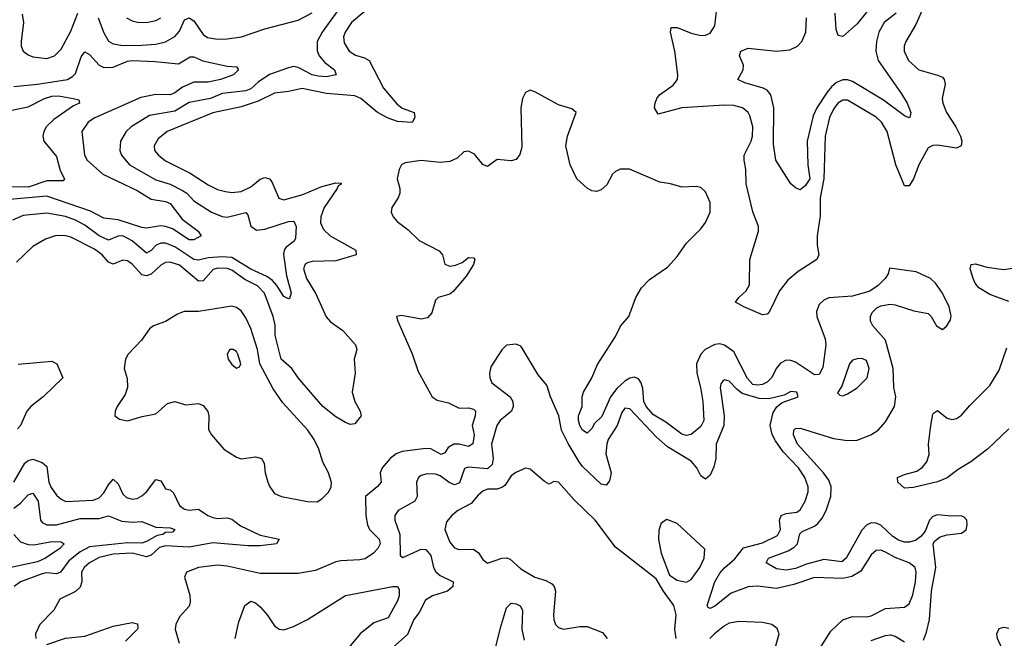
# Model space of a CAD drawing. Header units: inches. Extents: x 1843162 to 1959474, y 907081 to 1016326.
# Tile 373 of 656: x 1892115 to 1896271, y 950451 to 953062. Entities that reach past the tile are written whole.
import ezdxf

# ---------------------------------------------------------------- set-up
doc = ezdxf.new("R2010")
doc.units = ezdxf.units.IN
doc.header["$MEASUREMENT"] = 0
doc.layers.add('B8995', color=7, linetype='Continuous')

msp = doc.modelspace()

# ---------------------------------------------------------------- linework, layer by layer
at = {"layer": 'B8995', "color": 5}
for points, elevation in [([(1893483.6, 953136.4), (1893391.8, 953010), (1893371, 952970), (1893370.6, 952930.6), (1893378.5, 952910), (1893402.3, 952882.3), (1893444, 952850), (1893450.4, 952830), (1893410, 952821.8), (1893376.1, 952823.9), (1893349, 952830), (1893290, 952860.7), (1893270, 952865.2), (1893250, 952859.7), (1893170, 952831.2), (1893120.8, 952799.2), (1893090.7, 952770), (1893070, 952761.9), (1892970, 952750.6), (1892920.2, 952730), (1892830, 952713.1), (1892770, 952676.1), (1892662.6, 952657.4), (1892584.7, 952610), (1892564.1, 952590), (1892540.1, 952550), (1892537.6, 952510), (1892545, 952490), (1892579, 952450), (1892690, 952386.8), (1892750, 952368.4), (1892801.9, 952341.9), (1892820.1, 952330), (1892850, 952297.6), (1892923.8, 952250), (1892970, 952232.2), (1892990, 952229.1), (1893070, 952248.9), (1893078.2, 952238.2), (1893090.1, 952190.1), (1893114, 952174), (1893150, 952177.5), (1893250, 952211.1), (1893271.4, 952211.4), (1893282.5, 952190), (1893279.6, 952140.4), (1893273, 952127), (1893238.7, 952101.3), (1893230.7, 952089.3), (1893228.7, 952071.3), (1893241.3, 951981.3), (1893260.2, 951910), (1893254.3, 951885.7), (1893250, 951883.6), (1893230, 951894.3), (1893200.4, 951940.4), (1893181.6, 951961.6), (1893158.4, 951978.4), (1893090, 952008.6), (1893010, 952059), (1892970, 952061.6), (1892910, 952057.1), (1892870, 952047.7), (1892850, 952049.9), (1892770, 952103.5), (1892730, 952119.1), (1892710, 952118.8), (1892691, 952110), (1892670, 952087.5), (1892650, 952077.4), (1892590, 952128.6), (1892550, 952149.5), (1892530, 952148.4), (1892490, 952131.8), (1892450, 952150.3), (1892390, 952194.3), (1892350, 952216.8), (1892307.9, 952232.1), (1892230, 952246.2), (1892130, 952235.8), (1892084.5, 952215.5)], 560), ([(1893611.6, 953130), (1893516.2, 953050), (1893488.1, 953010), (1893481.5, 952990), (1893484.4, 952964.4), (1893505.5, 952930), (1893533, 952913), (1893570, 952901.7), (1893590.1, 952890), (1893650, 952773.1), (1893707.2, 952707.2), (1893730, 952689), (1893779.7, 952670), (1893782.5, 952650), (1893771.3, 952628.7), (1893710, 952632.8), (1893670, 952646), (1893624.9, 952670), (1893555, 952730), (1893530, 952741.2), (1893410, 952751.2), (1893307.8, 952772.2), (1893250, 952758.8), (1893190, 952752.8), (1893121.4, 952718.6), (1893050, 952694.2), (1892930, 952669.5), (1892738, 952590), (1892700, 952560), (1892682.6, 952530), (1892684.5, 952510), (1892701.2, 952490), (1892730, 952466.9), (1892833.8, 952413.8), (1892910, 952364.8), (1892950, 952345.9), (1892983.4, 952336.6), (1893010, 952332.5), (1893050, 952336.8), (1893090, 952356.9), (1893130, 952389.5), (1893150, 952396.6), (1893170, 952390.9), (1893178.6, 952378.6), (1893208.6, 952308.6), (1893230, 952302.4), (1893310, 952324.5), (1893390, 952358.9), (1893450, 952373.2), (1893472, 952372), (1893471.4, 952368.6), (1893458.8, 952361.2), (1893455.6, 952350), (1893400.5, 952270), (1893385.7, 952230), (1893384.2, 952204.2), (1893397.2, 952177.2), (1893425.5, 952150), (1893534, 952090), (1893534.9, 952070), (1893450, 952044.9), (1893350, 952041), (1893330, 952036.3), (1893319.8, 952030), (1893312.2, 952010), (1893325.6, 951970), (1893365.1, 951905.1), (1893408.5, 951808.5), (1893427, 951787), (1893479.2, 951750), (1893532.4, 951690), (1893537.4, 951670), (1893526.5, 951630), (1893531.2, 951570), (1893518.3, 951490), (1893529, 951450), (1893552.7, 951410), (1893556.5, 951390), (1893530, 951356.3), (1893510, 951353.3), (1893490, 951361.5), (1893450, 951385.9), (1893394.1, 951430), (1893291, 951550), (1893263.1, 951590), (1893218.7, 951630), (1893193.6, 951730), (1893192.6, 951772.6), (1893185.2, 951810), (1893148.2, 951908.2), (1893118.4, 951938.4), (1893065.4, 951965.4), (1893010, 952005.6), (1892990, 952012.4), (1892950, 952012.8), (1892931.5, 952008.5), (1892890, 951959.9), (1892870, 951959), (1892790, 952026.7), (1892750, 952038.7), (1892730, 952037), (1892710, 952026.7), (1892670, 951988.7), (1892650, 951980.7), (1892630, 951985.1), (1892590, 952031), (1892570, 952045), (1892550, 952046.7), (1892510, 952030.9), (1892490, 952039.1), (1892462.6, 952070), (1892430, 952093.8), (1892330, 952143.9), (1892310, 952149.9), (1892268.6, 952151.4), (1892223.8, 952136.2), (1892170, 952105), (1892101.4, 952038.6)], 580), ([(1895732.4, 953147.6), (1895650, 953045.1), (1895590, 952991.8), (1895570, 952995.1), (1895560.9, 953020.9), (1895557.5, 953090)], 540), ([(1892125, 953085), (1892131.1, 953050), (1892120.9, 952970), (1892121.5, 952950), (1892129.1, 952930), (1892150, 952913.6), (1892170, 952905.2), (1892230, 952899.1), (1892261.7, 952910), (1892290, 952938.2), (1892330, 953014.4), (1892360.1, 953090)], 560), ([(1892445.8, 953070), (1892470, 953006.9), (1892490, 952971), (1892510, 952960.1), (1892550, 952953.8), (1892630, 952954.1), (1892690, 952959.6), (1892730, 952969.1), (1892770, 952990.8), (1892790, 953014.5), (1892810, 953061.2), (1892830, 953070.8), (1892850, 953057), (1892890, 952999.8), (1892907.7, 952987.7), (1892950, 952979.8), (1892990, 952982.1), (1893051.6, 952990), (1893150, 953023.3), (1893290, 953060.5), (1893350, 953091.5)], 560), ([(1895930, 953115.4), (1895898.3, 953041.7), (1895856.2, 952970), (1895849.2, 952950), (1895849.2, 952930), (1895867.5, 952890), (1895910, 952851.1), (1895990, 952828.6), (1896010, 952819.2), (1896018, 952810), (1896021.2, 952790), (1896008.8, 952730), (1896012.2, 952710), (1896027.5, 952670), (1896066.4, 952610), (1896086.2, 952570), (1896091.8, 952550), (1896088.7, 952530), (1896070, 952519.8), (1895990, 952532.4), (1895970, 952531.3), (1895950, 952520.8), (1895910, 952449.8), (1895888.6, 952390), (1895870, 952361.5), (1895850, 952361.4), (1895813, 952450), (1895776.4, 952590), (1895753.4, 952630), (1895730, 952651.4), (1895610, 952722.8), (1895590, 952723), (1895568.4, 952710), (1895550, 952684.4), (1895533.9, 952650), (1895515.2, 952570), (1895509.6, 952390), (1895493.8, 952310), (1895494.6, 952234.6), (1895481.2, 952150), (1895481.4, 952110), (1895488.3, 952070), (1895479.8, 952050), (1895401.2, 951998.8), (1895357.4, 951962.6), (1895322.8, 951917.2), (1895280.7, 951830), (1895270, 951819.8), (1895250, 951816.5), (1895171.6, 951850), (1895136.9, 951870), (1895151.1, 951890), (1895182.1, 951917.9), (1895196.2, 951943.8), (1895197.1, 952050), (1895233.6, 952170), (1895233.6, 952190), (1895210, 952251.5), (1895181.6, 952370), (1895180.5, 952430), (1895172.8, 952470), (1895172.5, 952490), (1895202.5, 952550), (1895207.9, 952570), (1895209.9, 952610), (1895197.1, 952657.1), (1895189.8, 952670), (1895166.6, 952690), (1895130, 952699.7), (1895090, 952701.9), (1894910, 952690.9), (1894810, 952663.5), (1894794.6, 952690), (1894796.8, 952710), (1894803.9, 952730), (1894815.2, 952744.8), (1894873.7, 952786.3), (1894891.4, 952810), (1894893.7, 952830), (1894880.2, 952930), (1894861.6, 953010), (1894865.1, 953030), (1894890, 953029.2), (1894950, 953005.1), (1894990, 952995.9), (1895010, 952996.8), (1895030, 953006), (1895050, 953036.3), (1895057.3, 953110)], 580), ([(1895814.4, 953090), (1895763.8, 953050), (1895741.6, 953010), (1895731.5, 952970), (1895728.7, 952930), (1895739.3, 952890), (1895837.5, 952750), (1895860.8, 952710), (1895876.5, 952670), (1895873, 952650), (1895870, 952647.6), (1895850, 952656.3), (1895762, 952722), (1895630, 952802.1), (1895610, 952808.9), (1895590, 952808.6), (1895562.9, 952797.1), (1895541.2, 952778.8), (1895524, 952756), (1895479.7, 952690), (1895464.2, 952655.8), (1895439.2, 952550), (1895442.3, 952450), (1895450.1, 952390), (1895430, 952361.1), (1895410, 952343.7), (1895390, 952352.7), (1895370, 952369.4), (1895306.6, 952470), (1895296.5, 952536.5), (1895299, 952690), (1895285.1, 952745.1), (1895270, 952764.4), (1895253.7, 952773.7), (1895176.4, 952796.4), (1895146, 952810), (1895168.8, 952850), (1895170.9, 952870), (1895153.3, 952910), (1895159.5, 952930), (1895190, 952941.5), (1895310, 952930.1), (1895365.6, 952934.4), (1895398.5, 952950), (1895416.8, 952970), (1895433.6, 953010), (1895436.7, 953070)], 560), ([(1892566, 953070), (1892590, 953057.5), (1892611.8, 953051.8), (1892650, 953050.1), (1892690, 953058.7), (1892710.6, 953070)], 580), ([(1892090, 952779.8), (1892190.1, 952790.1), (1892316.4, 952810), (1892337.9, 952822.1), (1892350, 952835), (1892374.9, 952905.1), (1892390, 952926), (1892410, 952914.7), (1892450, 952870.7), (1892470, 952860.4), (1892510, 952862), (1892570, 952887.8), (1892590, 952890.5), (1892686.4, 952886.4), (1892784.7, 952875.3), (1892834.1, 952905.9), (1892850, 952905.1), (1892888.1, 952888.1), (1892990, 952865.6), (1893030, 952863), (1893038.7, 952850), (1893017, 952830), (1892962.3, 952810), (1892910, 952798.2), (1892850, 952798.9), (1892802.4, 952777.6), (1892770, 952753.8), (1892750, 952745.5), (1892690, 952746.5), (1892625.8, 952734.2), (1892432.6, 952647.4), (1892403.2, 952630), (1892376.5, 952590), (1892387.8, 952490), (1892400.2, 952470), (1892466.3, 952410), (1892610, 952341.2), (1892670, 952304.7), (1892730, 952295.4), (1892750, 952286.8), (1892800, 952220), (1892868.2, 952170), (1892881, 952150), (1892850, 952133.6), (1892830, 952133.7), (1892759.8, 952179.8), (1892730, 952189.9), (1892710, 952192.5), (1892650, 952182.9), (1892630, 952184.5), (1892530, 952217.4), (1892470, 952223.9), (1892413.9, 952253.9), (1892230, 952317.2), (1892058, 952302)], 540), ([(1895930, 950443.9), (1895943, 950477), (1895955.7, 950530), (1895963.6, 950650), (1895982.2, 950750), (1895970.6, 950849.4), (1895978, 950862), (1896000.9, 950879.1), (1896030, 950888.1), (1896090, 950894.7), (1896110, 950908.9), (1896115.2, 950930), (1896112.6, 950950), (1896102, 950962), (1896088.7, 950968.7), (1896050, 950966.1), (1895990, 950971.8), (1895970, 950965.6), (1895955.9, 950950), (1895937, 950903), (1895919.7, 950880.3), (1895896, 950864), (1895870, 950857), (1895850, 950857.6), (1895825.2, 950865.2), (1895800.7, 950880.7), (1895750, 950929), (1895730, 950937.8), (1895710, 950937.9), (1895690, 950928.5), (1895670, 950908.2), (1895603.1, 950790), (1895585.9, 950774.1), (1895510, 950783.7), (1895435.9, 950764.1), (1895390, 950745.8), (1895350, 950739.4), (1895310, 950743.9), (1895266, 950770), (1895275.8, 950790), (1895359.2, 950820.8), (1895384.8, 950835.2), (1895398.5, 950850), (1895408.2, 950891.8), (1895417.7, 950902.3), (1895470, 950924.9), (1895484.1, 950935.9), (1895502.1, 950957.9), (1895519.7, 950990), (1895539.2, 951050), (1895539.9, 951090), (1895530, 951118.2), (1895508.5, 951150), (1895398.7, 951270), (1895381.4, 951310), (1895383.1, 951330), (1895390, 951336.5), (1895410, 951338.4), (1895550, 951294.8), (1895610, 951286.6), (1895650, 951287.7), (1895708.2, 951310), (1895738.2, 951330), (1895770, 951364.4), (1895808.5, 951430), (1895813.8, 951470), (1895804.9, 951510), (1895801.6, 951590), (1895769.3, 951709.3), (1895716.5, 951770), (1895706.1, 951790), (1895706, 951810), (1895714.2, 951825.8), (1895733.8, 951846.2), (1895750, 951854), (1895790, 951861), (1895810, 951859.3), (1895890, 951833.5), (1895950, 951821.6), (1895963, 951810), (1895984.9, 951770), (1896010, 951754.8), (1896029, 951770), (1896044.1, 951795.9), (1896047.2, 951812.8), (1896038.2, 951850), (1896010, 951908.2), (1895980.4, 951950), (1895959.6, 951970), (1895898.7, 951998.7), (1895786.4, 952013.6), (1895780.4, 951990), (1895769, 951970), (1895739.3, 951940.7), (1895703.3, 951916.7), (1895630, 951896), (1895530, 951887.9), (1895510, 951879.1), (1895490, 951859.8), (1895478.9, 951830), (1895480.1, 951810), (1895515.1, 951715.1), (1895518.2, 951690), (1895505.1, 951594.9), (1895490, 951564.6), (1895470, 951562.9), (1895390, 951617.2), (1895370, 951624.3), (1895350, 951625), (1895327.1, 951612.9), (1895310, 951591.3), (1895288.3, 951550), (1895270, 951532.3), (1895250, 951522.3), (1895230, 951519.3), (1895210, 951522.8), (1895187.1, 951547.1), (1895130, 951660.4), (1895090, 951689), (1895070, 951693.5), (1895050, 951691.3), (1895008.3, 951670), (1894989.6, 951650), (1894971.9, 951610), (1894973.4, 951570), (1894989.4, 951510), (1894998.2, 951450), (1895002.7, 951370), (1894990, 951344.8), (1894950, 951311.8), (1894930, 951307.4), (1894910, 951312.2), (1894842.8, 951362.8), (1894790, 951394.9), (1894759.9, 951430), (1894749, 951450), (1894745.4, 951505.4), (1894738.5, 951530), (1894726.7, 951546.7), (1894710, 951553.8), (1894690, 951548.6), (1894670, 951536.7), (1894635.1, 951504.9), (1894609, 951470), (1894572.1, 951387.9), (1894541.7, 951358.3), (1894530, 951336.1), (1894510, 951317), (1894490, 951329.8), (1894479.5, 951350), (1894473.4, 951370), (1894474.2, 951390), (1894489, 951430), (1894489.9, 951470), (1894494.9, 951490), (1894530.8, 951550), (1894553.8, 951606.2), (1894630, 951724.9), (1894650.9, 951769.1), (1894686.6, 951810), (1894716.4, 951890), (1894739.7, 951930), (1894773.7, 951966.3), (1894850, 952017.4), (1894890, 952062.6), (1894930, 952119.5), (1894990, 952179.5), (1895010, 952206.4), (1895029.8, 952250), (1895029.8, 952290), (1895010, 952335.6), (1894990, 952353.3), (1894970, 952358.7), (1894910, 952354.7), (1894862, 952370), (1894817, 952377), (1894689.2, 952430.8), (1894650, 952430.8), (1894630, 952421.3), (1894617.6, 952410), (1894594.1, 952365.9), (1894570, 952344.2), (1894550, 952336.9), (1894530, 952339.6), (1894510, 952351.2), (1894467, 952390), (1894438.9, 952450), (1894420.6, 952530), (1894426.8, 952570), (1894463.7, 952670), (1894446, 952686), (1894390, 952703.5), (1894290, 952758.4), (1894270, 952764.5), (1894250, 952755.1), (1894237, 952730), (1894230.3, 952689.7), (1894235.1, 952524.9), (1894226.7, 952493.3), (1894210, 952471.8), (1894190, 952466.6), (1894130, 952472.6), (1894090, 952442.3), (1894070, 952451), (1894034.5, 952494.5), (1894010, 952507.9), (1893990, 952504.2), (1893962.1, 952477.9), (1893930, 952463.2), (1893890, 952459.9), (1893810, 952468.5), (1893742.1, 952457.9), (1893727.2, 952450), (1893717.3, 952430), (1893708.6, 952390), (1893719.1, 952350), (1893719.5, 952330), (1893712, 952310), (1893685.5, 952270), (1893682.7, 952250), (1893691, 952230), (1893707.6, 952210), (1893754.7, 952174.7), (1893800.7, 952130), (1893886.3, 952086.3), (1893899.5, 952070), (1893910.2, 952030), (1893930, 952022.5), (1893954.3, 952025.7), (1893982.5, 952037.5), (1894010, 952059.1), (1894030, 952057.5), (1894035.6, 952050), (1894031.2, 952028.8), (1893999.7, 951980.3), (1893945.4, 951914.6), (1893930, 951903.7), (1893880.9, 951890), (1893870, 951879.1), (1893855.3, 951824.7), (1893836.8, 951803.2), (1893810, 951797.8), (1893726, 951814), (1893706, 951810), (1893710.7, 951790), (1893772.1, 951652.1), (1893797.4, 951577.4), (1893856.5, 951470), (1893876.8, 951456.8), (1893924.7, 951444.7), (1893970, 951422.1), (1894010, 951423.3), (1894030, 951417.7), (1894039.3, 951410), (1894037.8, 951390), (1894024.4, 951350), (1894033.9, 951310), (1894027.8, 951272.2), (1894010, 951260.9), (1893970, 951269.9), (1893946.9, 951270), (1893923.9, 951256.1), (1893910, 951233.5), (1893893.7, 951226.3), (1893850, 951250.4), (1893830, 951252.9), (1893730, 951239.7), (1893703.5, 951230), (1893678.7, 951210), (1893645.4, 951170), (1893636.8, 951150), (1893640.7, 951110), (1893623.2, 951090), (1893574.2, 951050), (1893576.6, 950970), (1893583, 950930), (1893592.2, 950910), (1893631.9, 950870), (1893636.3, 950850), (1893627.1, 950830), (1893608.1, 950810), (1893572.9, 950787.1), (1893550, 950782), (1893470, 950778.6), (1893450, 950774.1), (1893363.3, 950736.7), (1893290, 950724.8), (1893130, 950725.1), (1892990, 950755.4), (1892950, 950759.7), (1892870, 950750.5), (1892819.2, 950730), (1892810.1, 950709.9), (1892832.9, 950632.9), (1892835.1, 950604.9), (1892830, 950586.8), (1892790, 950542.3), (1892773.8, 950510), (1892770.7, 950490), (1892788.1, 950430)], 620), ([(1892047.1, 952672.9), (1892150, 952694.2), (1892219, 952730), (1892250, 952740.1), (1892279.1, 952740.9), (1892340.7, 952730), (1892364, 952724), (1892367.2, 952710), (1892341.8, 952698.2), (1892258.8, 952641.2), (1892228.3, 952611.7), (1892216.2, 952590), (1892212.5, 952570), (1892216.8, 952550), (1892270, 952484.6), (1892285.2, 952425.2), (1892303.8, 952390), (1892297.7, 952382.3), (1892230, 952382.7), (1892150, 952354.7), (1892001.5, 952358.5)], 520), ([(1896290, 951872.2), (1896210, 951901.9), (1896164.5, 951930), (1896148.1, 951950), (1896139.5, 951970), (1896127.7, 952010), (1896131, 952029), (1896150, 952031.3), (1896197.8, 952017.8), (1896270, 952008.5), (1896375.7, 952024.3)], 580), ([(1895492.1, 950407.9), (1895539.3, 950480.7), (1895590, 950528.9), (1895630, 950543.3), (1895690, 950541.3), (1895710, 950546.4), (1895770, 950576.4), (1895850, 950582.2), (1895870, 950596), (1895885.7, 950634.3), (1895896.7, 950690), (1895899.9, 950730), (1895894.7, 950750), (1895869.8, 950770), (1895810, 950792.8), (1895770, 950815.2), (1895750, 950822.7), (1895730, 950821.6), (1895710, 950803.1), (1895665.6, 950734.4), (1895628.3, 950711.7), (1895590, 950703.2), (1895470, 950707.7), (1895382.4, 950677.6), (1895310, 950662), (1895230, 950671.8), (1895190, 950668.1), (1895118.5, 950641.5), (1895050, 950586.2), (1895030, 950576.4), (1895021, 950581), (1895016.4, 950590), (1895049.9, 950690), (1895070, 950725.6), (1895090, 950749.1), (1895134, 950786), (1895170, 950832.9), (1895250, 950854.4), (1895314.5, 950885.5), (1895326.5, 950910), (1895321.9, 950950), (1895328.7, 950970), (1895350, 950978), (1895396.1, 950983.9), (1895410, 950994), (1895430.5, 951030), (1895442.7, 951070), (1895443.4, 951090), (1895429.9, 951130), (1895402.1, 951170), (1895338.5, 951238.5), (1895305.3, 951285.3), (1895290.9, 951310.9), (1895283, 951350), (1895296, 951404), (1895311.5, 951428.5), (1895333.4, 951446.6), (1895400.9, 951470), (1895396, 951490), (1895370, 951492.8), (1895342.4, 951477.6), (1895277.9, 951462.1), (1895237.1, 951462.9), (1895165.1, 951485.1), (1895142.1, 951502.1), (1895110, 951537.1), (1895090, 951542), (1895082.8, 951537.2), (1895074.6, 951525.4), (1895071.9, 951510), (1895088.8, 951390), (1895086.8, 951350), (1895055.6, 951270), (1895053.9, 951210), (1895045.4, 951174.6), (1895030, 951139.3), (1895010, 951122.5), (1894990, 951136.8), (1894973.5, 951170), (1894950, 951199), (1894850, 951259.9), (1894802.1, 951302.1), (1894690, 951419.1), (1894670, 951422), (1894656.1, 951403.9), (1894636.6, 951350), (1894599.6, 951290), (1894593.7, 951270), (1894589.6, 951230), (1894611.4, 951150), (1894604.6, 951115.4), (1894590, 951096.9), (1894570, 951102.4), (1894490, 951177), (1894476.4, 951196.4), (1894430, 951273), (1894402.2, 951330), (1894390.3, 951390.3), (1894355.8, 951470), (1894339.8, 951519.8), (1894302.9, 951562.9), (1894235.9, 951675.9), (1894230, 951684), (1894210, 951693.2), (1894170, 951689), (1894150, 951669), (1894103.4, 951596.6), (1894098, 951570), (1894099.3, 951550), (1894108.5, 951530), (1894186, 951470), (1894197.1, 951450), (1894198.2, 951430), (1894190.7, 951409.3), (1894142.5, 951370), (1894128.9, 951350), (1894105.9, 951270), (1894113.1, 951210), (1894110, 951184.4), (1894090, 951166.2), (1894010, 951173.9), (1893992.4, 951167.6), (1893972, 951108), (1893950, 951099), (1893928.5, 951108.5), (1893890, 951137.3), (1893870, 951144.1), (1893835.2, 951144.8), (1893810, 951138), (1893798.7, 951130), (1893789.3, 951110.7), (1893792.1, 951050), (1893782.2, 951030), (1893712.7, 950990), (1893698.4, 950970), (1893698.3, 950950), (1893720.1, 950890), (1893721.2, 950801.2), (1893732.7, 950792.7), (1893810, 950827.8), (1893830, 950826.3), (1893850, 950800.2), (1893861.8, 950750), (1893871.9, 950731.9), (1893890, 950715.7), (1893944.4, 950690), (1893943.2, 950670), (1893920.8, 950650), (1893856.9, 950630), (1893828.5, 950611.5), (1893800.6, 950559.4), (1893778.5, 950530), (1893752.1, 950467.9), (1893665.3, 950390)], 640), ([(1896290, 951334.8), (1896200.7, 951250), (1896130, 951195.7), (1896076.2, 951163.8), (1896030, 951128.1), (1895990, 951111.3), (1895887.9, 951087.9), (1895850, 951084.8), (1895822.4, 951110), (1895820.7, 951130), (1895850, 951143.2), (1895902.7, 951157.3), (1895926.4, 951173.6), (1895944.4, 951195.6), (1895953.5, 951226.5), (1895951.6, 951270), (1895960.9, 951350), (1895970, 951397.1), (1895976.1, 951403.9), (1895990, 951412.9), (1896030, 951380.7), (1896050, 951374.3), (1896070, 951379.4), (1896090, 951392.4), (1896125.8, 951434.2), (1896210, 951517.8), (1896250, 951582.5), (1896282.3, 951677.7)], 580), ([(1892108.1, 951608.1), (1892250, 951620.8), (1892271, 951610), (1892296.6, 951550), (1892213.7, 951470), (1892161.1, 951430), (1892145.1, 951410), (1892118, 951350), (1892105.1, 951334.9)], 580), ([(1892090, 951110.1), (1892137.1, 951190), (1892150, 951201.9), (1892170, 951207), (1892210, 951193.3), (1892230, 951176.1), (1892237.8, 951110), (1892247.1, 951087.1), (1892270, 951055.5), (1892290, 951037.9), (1892310, 951029), (1892425.1, 951034.9), (1892450, 951044.4), (1892470, 951064.7), (1892490, 951099.3), (1892510, 951122.2), (1892530, 951103.2), (1892550, 951059.4), (1892565, 951045), (1892590, 951038.4), (1892610, 951041.8), (1892630, 951051.9), (1892649.9, 951070), (1892690, 951121.2), (1892710, 951115.3), (1892730, 951081.8), (1892750, 951077.8), (1892764.7, 951064.7), (1892790, 951011.8), (1892810, 950996.6), (1892830, 950992.1), (1892870, 950996.4), (1892909.2, 950969.2), (1892930, 950960.5), (1892950, 950956.3), (1892990, 950959), (1893010, 950953.7), (1893046.5, 950926.5), (1893130, 950886), (1893210.4, 950870), (1893199.3, 950850), (1893130, 950842), (1893079.1, 950840.9), (1892930, 950853.7), (1892830, 950836.2), (1892730, 950842.1), (1892705.6, 950834.4), (1892670, 950801.6), (1892650, 950795.3), (1892590.1, 950809.9), (1892510, 950806.3), (1892450, 950792.3), (1892410, 950769.9), (1892386.7, 950750), (1892375.3, 950730), (1892376.4, 950690), (1892370, 950667.4), (1892350, 950648.6), (1892283.8, 950616.2), (1892258.4, 950570), (1892200.1, 950510), (1892181.5, 950470), (1892182.3, 950450)], 580), ([(1894886.7, 950450), (1894880.8, 950490), (1894886.5, 950550), (1894876.5, 950590), (1894832.6, 950650), (1894802, 950702), (1894630, 950835.3), (1894543.5, 950950), (1894455.1, 951035.1), (1894390, 951109.6), (1894370, 951112.7), (1894350, 951102.4), (1894330, 951112.6), (1894270, 951164.4), (1894250, 951168.7), (1894208.8, 951151.2), (1894190, 951137.3), (1894163.4, 951096.6), (1894150, 951087), (1894130, 951081.1), (1894090, 951080.2), (1894070, 951072.2), (1894050, 951055.8), (1894020.1, 951019.9), (1893964.9, 950990), (1893938.9, 950970), (1893917.1, 950942.9), (1893909.2, 950910.8), (1893930, 950857), (1893950, 950832.9), (1893957.3, 950830), (1893970, 950826.5), (1894030, 950827.5), (1894052, 950812), (1894070, 950784.4), (1894090, 950768.5), (1894150, 950789.3), (1894170, 950791.2), (1894185.5, 950785.5), (1894230, 950744.4), (1894289.6, 950709.6), (1894335.5, 950695.5), (1894361.2, 950681.2), (1894370.9, 950670), (1894376.3, 950650), (1894367.9, 950550), (1894369.1, 950530), (1894377, 950510), (1894390, 950497), (1894410, 950490.2), (1894479.2, 950500.8), (1894510, 950500.9), (1894575.8, 950475.8), (1894595.1, 950450)], 660), ([(1892090, 951000.7), (1892118.1, 951021.9), (1892150, 951057.4), (1892170, 951063.8), (1892193.2, 951030), (1892201.9, 950950), (1892210, 950940.2), (1892230, 950930.1), (1892270, 950930.5), (1892370, 950956.8), (1892450, 950957), (1892490, 950968.3), (1892545.8, 950945.8), (1892590, 950941.5), (1892630, 950944.3), (1892690, 950919.8), (1892750, 950918), (1892770.2, 950910), (1892760.5, 950899.5), (1892730, 950897.3), (1892718.4, 950890), (1892695, 950885), (1892650, 950859.1), (1892630, 950852.7), (1892570, 950854.5), (1892410, 950837.9), (1892370, 950816.1), (1892322, 950778), (1892287.2, 950730), (1892270, 950723.3), (1892230, 950727.7), (1892210, 950723.8), (1892118.2, 950690), (1892091.1, 950670)], 560), ([(1892090, 950889.2), (1892118.3, 950858.3), (1892150, 950846.4), (1892174.1, 950845.9), (1892250, 950860.1), (1892290, 950858), (1892302, 950850), (1892283.6, 950830), (1892224.1, 950790), (1892190, 950773.6), (1892038.1, 950741.9)], 540), ([(1893023.9, 950450), (1893039.8, 950520.2), (1893065.5, 950590), (1893090, 950608.2), (1893110, 950601.4), (1893130, 950584), (1893159.6, 950550), (1893190, 950503.9), (1893210, 950489.1), (1893230, 950486.9), (1893270, 950500.7), (1893330, 950530.8), (1893490, 950631.7), (1893690.1, 950670.1), (1893710, 950670.1), (1893716.9, 950656.9), (1893716.6, 950630), (1893710.1, 950610), (1893670, 950538.2), (1893610, 950516.1), (1893551.7, 950470), (1893490, 950395.6)], 620), ([(1894123.9, 950410), (1894144, 950496), (1894170, 950579.3), (1894190, 950598.8), (1894210, 950596.3), (1894228, 950588), (1894237.7, 950570), (1894234.3, 950490), (1894243.9, 950443.9)], 640), ([(1892230, 950424.4), (1892308.7, 950451.3), (1892390, 950460.1), (1892510, 950501.7), (1892590, 950518), (1892612.6, 950512.6), (1892613, 950493), (1892612.6, 950490), (1892561.3, 950438.7)], 580), ([(1895304, 950410), (1895320.7, 950470), (1895312.6, 950492.6), (1895290, 950509.4), (1895250, 950517.6), (1895150, 950522.3), (1895110, 950515), (1895090, 950504.4), (1895047.3, 950470), (1895028.3, 950450)], 660), ([(1896410, 950301.1), (1896269.5, 950350), (1896262, 950370), (1896261.3, 950410), (1896243.1, 950450), (1896240.5, 950470), (1896250, 950492.7), (1896270, 950498), (1896290, 950494)], 580), ([(1895710, 950442.4), (1895770, 950462.7), (1895790, 950466.1), (1895810, 950459.6), (1895850, 950436.2)], 620)]:
    msp.add_lwpolyline(points, dxfattribs=dict(at, elevation=elevation))
for points, elevation in [([(1893010, 951852.9), (1892870, 951830.4), (1892809.5, 951830.5), (1892780.3, 951819.7), (1892730, 951788.9), (1892679.1, 951770), (1892662.7, 951757.3), (1892628.4, 951710), (1892572.7, 951650), (1892561.3, 951630), (1892555.8, 951590), (1892568.3, 951548.3), (1892569.2, 951510), (1892559.4, 951480.6), (1892526.7, 951430), (1892518, 951410), (1892516, 951390), (1892535.5, 951375.5), (1892570, 951368.7), (1892632.2, 951387.8), (1892690, 951398.6), (1892738.1, 951441.9), (1892769.9, 951450.1), (1892816.7, 951436.7), (1892870, 951441.8), (1892890, 951433.8), (1892908.5, 951408.5), (1892913.1, 951390), (1892912.2, 951332.2), (1892923.9, 951310), (1892976, 951250), (1893030, 951216.3), (1893050, 951208.9), (1893110, 951217.1), (1893135.8, 951210), (1893146.5, 951190), (1893150.6, 951150), (1893162.4, 951110), (1893170.1, 951090), (1893190, 951063), (1893220.5, 951050), (1893330, 951027.9), (1893370, 951027.5), (1893390, 951039.3), (1893419.3, 951070), (1893429.8, 951090), (1893430.9, 951109.1), (1893417.9, 951150), (1893394.2, 951194.2), (1893378.3, 951250), (1893358.5, 951290), (1893330.8, 951330), (1893225.7, 951445.7), (1893184.2, 951504.2), (1893129, 951609), (1893118.1, 951670), (1893090, 951758.9), (1893070, 951804.2), (1893050, 951833.9), (1893030, 951848.1)], 620), ([(1893015.3, 951670), (1893002, 951670), (1892991, 951650), (1892994.8, 951630), (1893010, 951607.3), (1893030, 951591), (1893043.1, 951596.9), (1893049, 951610), (1893035.6, 951650), (1893030, 951661.2)], 640), ([(1895670, 951631.5), (1895650, 951631.3), (1895630, 951624.5), (1895618.4, 951610), (1895584.8, 951515.2), (1895567.5, 951487.5), (1895576.9, 951476.9), (1895590, 951474.8), (1895610, 951483), (1895650, 951508.5), (1895692.6, 951550), (1895701.3, 951590), (1895690, 951623.7)], 640), ([(1894847.3, 950952.7), (1894823.4, 950936.6), (1894812.5, 950907.5), (1894812.1, 950867.9), (1894822.4, 950810), (1894858.3, 950718.3), (1894890, 950696.5), (1894930, 950688), (1894950, 950699), (1894986, 950750), (1895003.9, 950790), (1895007.2, 950827.2), (1894890, 950936)], 660)]:
    msp.add_lwpolyline(points, close=True, dxfattribs=dict(at, elevation=elevation))

doc.saveas('drawing.dxf')
